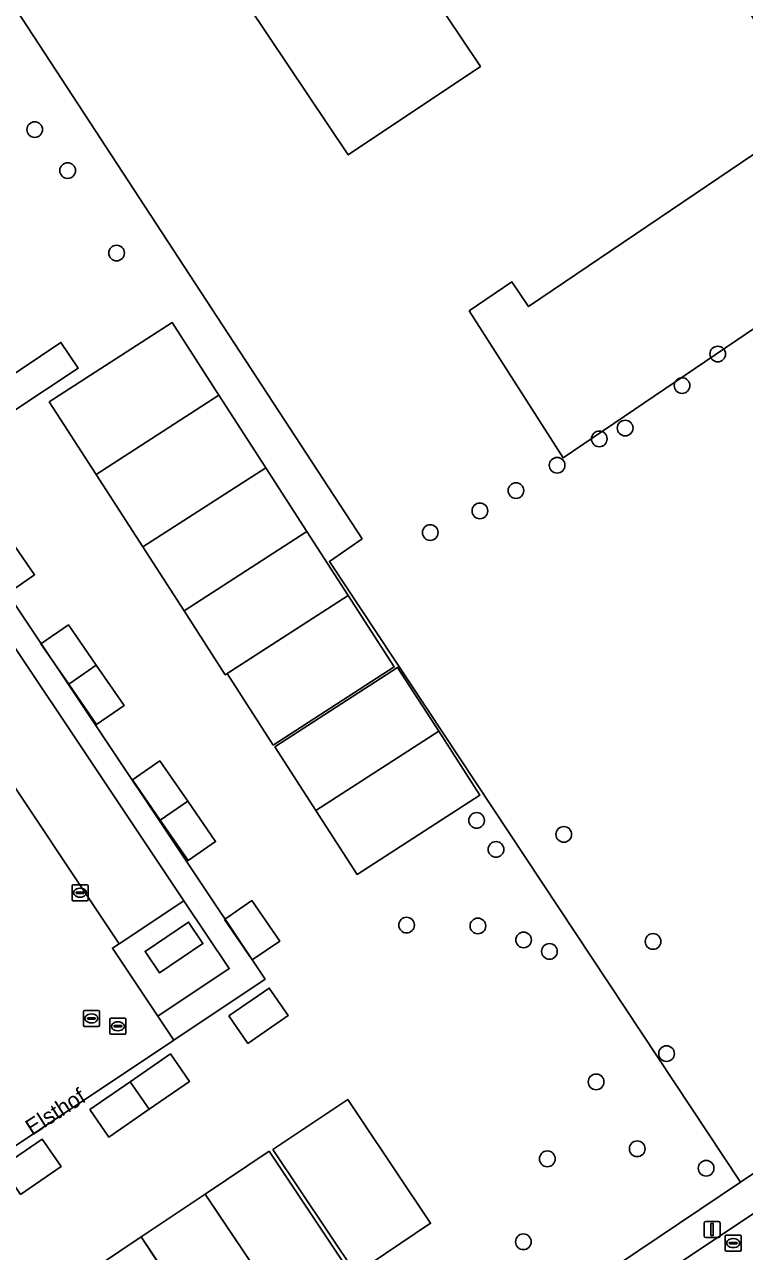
# Model space of a CAD drawing. Extents: x 158352 to 159489, y 383828 to 384603.
# Drawn here: x 158711.4 to 158756.3, y 384412.1 to 384488.6 of the extents above; entities that cross this region are included whole.
import ezdxf

# ---------------------------------------------------------------- set-up
doc = ezdxf.new("R2010")
doc.units = 0
for name, color, linetype in [('IMGEO_Boom', 7, 'Continuous'), ('IMGEO_Groenvoorziening', 7, 'Continuous'), ('IMGEO_Hek', 7, 'Continuous'), ('IMGEO_Kolk', 7, 'Continuous'), ('IMGEO_Lage_trafo', 7, 'Continuous'), ('IMGEO_Lichtmast', 7, 'Continuous'), ('IMGEO_Openbare_ruimte_label', 7, 'Continuous'), ('IMGEO_Pand_vergunning_verleend', 7, 'Continuous'), ('IMGEO_Parkeervlak_halfverhard', 7, 'Continuous'), ('IMGEO_Rijbaan_lokaal_open', 7, 'Continuous'), ('IMGEO_Rioolput', 7, 'Continuous'), ('IMGEO_Voetpad_open', 7, 'Continuous')]:
    doc.layers.add(name, color=color, linetype=linetype)

msp = doc.modelspace()

# ---------------------------------------------------------------- linework, layer by layer
at = {"layer": 'IMGEO_Boom'}
for centre in [(158712.013, 384482.067), (158714.066, 384479.513), (158717.118, 384474.372), (158754.614, 384468.074), (158752.389, 384466.11), (158748.839, 384463.46), (158747.225, 384462.786), (158744.596, 384461.142), (158742.029, 384459.562), (158739.775, 384458.297), (158736.683, 384456.946), (158739.575, 384438.997), (158745.013, 384438.125), (158740.783, 384437.189), (158735.205, 384432.47), (158739.653, 384432.417), (158742.505, 384431.547), (158744.119, 384430.828), (158750.578, 384431.449), (158751.418, 384424.457), (158747.028, 384422.696), (158749.589, 384418.523), (158743.985, 384417.898), (158753.891, 384417.311), (158742.49, 384412.725)]:
    msp.add_circle(centre, 0.489, dxfattribs=at)
at = {"layer": 'IMGEO_Groenvoorziening'}
for points in [[(158684.802, 384407.456), (158689.013, 384410.253), (158689.789, 384410.772), (158689.811, 384410.787), (158689.79, 384410.818), (158707.147, 384422.39), (158689.44, 384448.855), (158683.678, 384444.938), (158683.717, 384444.879), (158674.059, 384438.419), (158672.954, 384440.071), (158699.203, 384457.673), (158698.528, 384458.648), (158713.644, 384468.804), (158714.729, 384467.19), (158710.592, 384464.443), (158710.528, 384464.538), (158705.114, 384460.923), (158726.385, 384429.098)], [(158726.385, 384429.098), (158720.69, 384425.301), (158692.867, 384406.753), (158692.843, 384406.79), (158692.655, 384406.667), (158689.147, 384404.376)], [(158743.282, 384407.89), (158756.032, 384416.448), (158759.672, 384418.896)]]:
    msp.add_lwpolyline(points, dxfattribs=at)
for points in [[(158721.313, 384433.99), (158717.274, 384431.313), (158716.859, 384431.038), (158719.688, 384426.801), (158724.143, 384429.757)], [(158719.793, 384429.501), (158718.891, 384430.835), (158721.606, 384432.654), (158722.505, 384431.319)]]:
    msp.add_lwpolyline(points, close=True, dxfattribs=at)
at = {"layer": 'IMGEO_Hek'}
for points in [[(158732.444, 384456.543), (158704.29, 384499.603)], [(158732.444, 384456.543), (158730.39, 384455.143), (158732.345, 384452.194)], [(158732.345, 384452.194), (158756.032, 384416.448)]]:
    msp.add_lwpolyline(points, dxfattribs=at)
at = {"layer": 'IMGEO_Kolk'}
for p, q in [((158714.34, 384434.065), (158714.34, 384434.917)), ((158714.415, 384434.991), (158715.267, 384434.991)), ((158714.599, 384434.485), (158714.599, 384434.497)), ((158715.037, 384434.448), (158714.639, 384434.448)), ((158714.642, 384434.534), (158715.04, 384434.534)), ((158714.828, 384434.771), (158714.853, 384434.771)), ((158715.083, 384434.497), (158715.083, 384434.485)), ((158715.341, 384434.917), (158715.341, 384434.065)), ((158715.267, 384433.991), (158714.415, 384433.991)), ((158714.851, 384434.211), (158714.826, 384434.211))]:
    msp.add_line(p, q, dxfattribs=at)
for points in [[(158714.34, 384434.065), (158714.34, 384434.917)], [(158714.415, 384434.991), (158715.267, 384434.991)], [(158715.341, 384434.917), (158715.341, 384434.065)], [(158715.267, 384433.991), (158714.415, 384433.991)]]:
    msp.add_lwpolyline(points, dxfattribs=at)
for centre, radius, start, end in [((158714.417, 384434.915), 0.0765, 91.55205, 178.44795), ((158714.417, 384434.915), 0.0765, 91.55205, 178.44795), ((158714.639, 384434.494), 0.0403, 85.87752, 175.75265), ((158714.636, 384434.484), 0.0366, 178.93798, 274.71019), ((158715.04, 384434.491), 0.043, 264.86636, 352.45326), ((158715.044, 384434.496), 0.0386, 1.73085, 96.63898), ((158715.265, 384434.915), 0.0765, 1.55205, 88.44795), ((158715.265, 384434.915), 0.0765, 1.55205, 88.44795), ((158714.417, 384434.067), 0.0765, 181.55205, 268.44795), ((158714.417, 384434.067), 0.0765, 181.55205, 268.44795), ((158715.265, 384434.067), 0.0765, 271.55205, 358.44795), ((158715.265, 384434.067), 0.0765, 271.55205, 358.44795)]:
    msp.add_arc(centre, radius, start, end, dxfattribs=at)
for centre, major_axis, ratio, start_param, end_param in [((158714.827, 384434.491), (-0.387, 0.002), 0.722429, 4.712389, 7.853982), ((158714.852, 384434.491), (-0.39, 0.002), 0.717154, 1.570796, 4.712389)]:
    msp.add_ellipse(centre, major_axis=major_axis, ratio=ratio, start_param=start_param, end_param=end_param, dxfattribs=at)
at = {"layer": 'IMGEO_Lage_trafo'}
msp.add_lwpolyline([(158722.505, 384431.319), (158721.606, 384432.654), (158718.891, 384430.835), (158719.793, 384429.501)], close=True, dxfattribs=at)
at = {"layer": 'IMGEO_Lichtmast'}
for p, q in [((158753.767, 384413.094), (158753.767, 384413.894)), ((158753.767, 384413.894), (158753.767, 384413.094)), ((158753.867, 384413.994), (158754.657, 384413.994)), ((158754.657, 384413.994), (158753.867, 384413.994)), ((158754.757, 384413.894), (158754.757, 384413.094)), ((158754.757, 384413.094), (158754.757, 384413.894)), ((158754.657, 384412.994), (158753.867, 384412.994)), ((158753.867, 384412.994), (158754.657, 384412.994))]:
    msp.add_line(p, q, dxfattribs=at)
msp.add_lwpolyline([(158754.187, 384413.869), (158754.337, 384413.869), (158754.337, 384413.119), (158754.187, 384413.119), (158754.187, 384413.869)], dxfattribs=at)
for centre, start, end in [((158753.867, 384413.894), 90, 180), ((158753.867, 384413.894), 90, 180), ((158754.657, 384413.894), 0, 90), ((158754.657, 384413.894), 360, 90), ((158753.867, 384413.094), 180, 270), ((158753.867, 384413.094), 180, 270), ((158754.657, 384413.094), 270, 0), ((158754.657, 384413.094), 270, 0)]:
    msp.add_arc(centre, 0.1, start, end, dxfattribs=at)
at = {"layer": 'IMGEO_Pand_vergunning_verleend'}
for points in [[(158717.287, 384504.196), (158750.351, 384526.337), (158755.204, 384519.089), (158728.71, 384501.348), (158731.658, 384496.945), (158732.229, 384497.327), (158739.807, 384486.011), (158731.565, 384480.493), (158724.071, 384491.685), (158725.171, 384492.422)], [(158739.11, 384470.761), (158741.778, 384472.568), (158742.82, 384471.03), (158760.576, 384483.052), (158750.687, 384498.769), (158758.246, 384503.525), (158772.772, 384480.437), (158744.969, 384461.609)], [(158712.919, 384465.099), (158720.581, 384470.043), (158723.502, 384465.516), (158715.839, 384460.572)], [(158715.839, 384460.572), (158723.502, 384465.516), (158726.422, 384460.99), (158718.76, 384456.046)], [(158718.76, 384456.046), (158726.422, 384460.99), (158728.991, 384457.009), (158721.329, 384452.065)], [(158708.549, 384455.647), (158710.263, 384456.829), (158711.999, 384454.312), (158710.285, 384453.13)], [(158721.329, 384452.065), (158728.991, 384457.009), (158731.56, 384453.027), (158723.898, 384448.083)], [(158724.014, 384448.159), (158731.56, 384453.027), (158734.439, 384448.566), (158726.893, 384443.697)], [(158712.395, 384450.008), (158714.109, 384451.19), (158715.845, 384448.672), (158714.131, 384447.49)], [(158714.131, 384447.49), (158715.845, 384448.672), (158717.581, 384446.155), (158715.867, 384444.973)], [(158726.98, 384443.591), (158734.642, 384448.535), (158737.211, 384444.553), (158729.549, 384439.609)], [(158729.549, 384439.609), (158737.211, 384444.553), (158739.78, 384440.572), (158732.118, 384435.628)], [(158718.102, 384441.53), (158719.815, 384442.712), (158721.552, 384440.194), (158719.838, 384439.012)], [(158719.838, 384439.012), (158721.552, 384440.194), (158723.288, 384437.677), (158721.574, 384436.495)], [(158723.847, 384432.812), (158725.561, 384433.994), (158727.297, 384431.477), (158725.584, 384430.295)], [(158724.125, 384426.812), (158726.642, 384428.549), (158727.824, 384426.835), (158725.307, 384425.099)], [(158717.969, 384422.707), (158720.486, 384424.443), (158721.668, 384422.729), (158719.151, 384420.993)], [(158715.452, 384420.971), (158717.969, 384422.707), (158719.151, 384420.993), (158716.634, 384419.257)], [(158726.859, 384418.47), (158731.532, 384421.601), (158732.287, 384420.474), (158736.703, 384413.883), (158732.03, 384410.752)], [(158709.952, 384417.397), (158712.469, 384419.133), (158713.651, 384417.419), (158711.134, 384415.683)], [(158722.638, 384415.7), (158726.627, 384418.372), (158727.382, 384417.245), (158731.798, 384410.654), (158727.81, 384407.982)], [(158718.65, 384413.028), (158722.638, 384415.7), (158723.394, 384414.573), (158727.81, 384407.982), (158723.821, 384405.309)], [(158714.661, 384410.356), (158718.65, 384413.028), (158719.405, 384411.901), (158723.821, 384405.309), (158719.833, 384402.637)]]:
    msp.add_lwpolyline(points, close=True, dxfattribs=at)
at = {"layer": 'IMGEO_Parkeervlak_halfverhard'}
msp.add_lwpolyline([(158700.594, 384456.319), (158717.274, 384431.313), (158721.313, 384433.99), (158704.588, 384459.006)], close=True, dxfattribs=at)
at = {"layer": 'IMGEO_Rijbaan_lokaal_open'}
for points in [[(158720.69, 384425.301), (158719.688, 384426.801), (158716.859, 384431.038), (158717.274, 384431.313), (158700.594, 384456.319), (158700.168, 384456.032), (158695.149, 384452.656), (158694.79, 384452.415), (158709.996, 384429.54), (158710.422, 384429.826), (158710.695, 384429.418)], [(158709.44, 384423.919), (158708.39, 384423.219), (158707.147, 384422.39), (158689.79, 384410.818), (158689.811, 384410.787), (158689.789, 384410.772), (158692.655, 384406.667), (158692.843, 384406.79), (158692.867, 384406.753), (158720.69, 384425.301)], [(158762.116, 384411.98), (158764.31, 384413.502), (158761.522, 384417.613), (158744.541, 384406.289), (158747.306, 384402.165), (158749.007, 384403.278)]]:
    msp.add_lwpolyline(points, dxfattribs=at)
at = {"layer": 'IMGEO_Rioolput'}
for p, q in [((158715.047, 384426.224), (158715.047, 384427.076)), ((158715.122, 384427.15), (158715.974, 384427.15)), ((158715.306, 384426.644), (158715.306, 384426.656)), ((158715.744, 384426.607), (158715.346, 384426.607)), ((158715.349, 384426.693), (158715.747, 384426.693)), ((158715.535, 384426.93), (158715.56, 384426.93)), ((158715.79, 384426.656), (158715.79, 384426.644)), ((158716.048, 384427.076), (158716.048, 384426.224)), ((158716.7, 384425.739), (158716.7, 384426.591)), ((158716.775, 384426.665), (158717.627, 384426.665)), ((158717.701, 384426.591), (158717.701, 384425.739)), ((158715.974, 384426.15), (158715.122, 384426.15)), ((158715.558, 384426.37), (158715.533, 384426.37)), ((158716.959, 384426.159), (158716.959, 384426.171)), ((158717.397, 384426.122), (158716.999, 384426.122)), ((158717.002, 384426.208), (158717.4, 384426.208)), ((158717.211, 384425.885), (158717.186, 384425.885)), ((158717.188, 384426.445), (158717.213, 384426.445)), ((158717.443, 384426.171), (158717.443, 384426.159)), ((158717.627, 384425.665), (158716.775, 384425.665)), ((158755.077, 384412.216), (158755.077, 384413.068)), ((158755.152, 384413.142), (158756.004, 384413.142)), ((158755.565, 384412.922), (158755.59, 384412.922)), ((158756.078, 384413.068), (158756.078, 384412.216)), ((158756.004, 384412.142), (158755.152, 384412.142)), ((158755.336, 384412.636), (158755.336, 384412.648)), ((158755.774, 384412.599), (158755.376, 384412.599)), ((158755.379, 384412.685), (158755.777, 384412.685)), ((158755.588, 384412.362), (158755.563, 384412.362)), ((158755.82, 384412.648), (158755.82, 384412.636))]:
    msp.add_line(p, q, dxfattribs=at)
for points in [[(158715.047, 384426.224), (158715.047, 384427.076)], [(158715.122, 384427.15), (158715.974, 384427.15)], [(158716.048, 384427.076), (158716.048, 384426.224)], [(158716.7, 384425.739), (158716.7, 384426.591)], [(158716.775, 384426.665), (158717.627, 384426.665)], [(158717.701, 384426.591), (158717.701, 384425.739)], [(158715.974, 384426.15), (158715.122, 384426.15)], [(158717.627, 384425.665), (158716.775, 384425.665)], [(158755.077, 384412.216), (158755.077, 384413.068)], [(158755.152, 384413.142), (158756.004, 384413.142)], [(158756.078, 384413.068), (158756.078, 384412.216)], [(158756.004, 384412.142), (158755.152, 384412.142)]]:
    msp.add_lwpolyline(points, dxfattribs=at)
for centre, radius, start, end in [((158715.124, 384427.074), 0.0765, 91.55205, 178.44795), ((158715.124, 384427.074), 0.0765, 91.55205, 178.44795), ((158715.346, 384426.653), 0.0403, 85.87752, 175.75265), ((158715.343, 384426.643), 0.0366, 178.93798, 274.71019), ((158715.747, 384426.65), 0.043, 264.86636, 352.45326), ((158715.751, 384426.655), 0.0386, 1.73085, 96.63898), ((158715.972, 384427.074), 0.0765, 1.55205, 88.44795), ((158715.972, 384427.074), 0.0765, 1.55205, 88.44795), ((158716.777, 384426.589), 0.0765, 91.55205, 178.44795), ((158716.777, 384426.589), 0.0765, 91.55205, 178.44795), ((158717.625, 384426.589), 0.0765, 1.55205, 88.44795), ((158717.625, 384426.589), 0.0765, 1.55205, 88.44795), ((158715.124, 384426.226), 0.0765, 181.55205, 268.44795), ((158715.124, 384426.226), 0.0765, 181.55205, 268.44795), ((158715.972, 384426.226), 0.0765, 271.55205, 358.44795), ((158715.972, 384426.226), 0.0765, 271.55205, 358.44795), ((158716.999, 384426.168), 0.0403, 85.87752, 175.75265), ((158716.996, 384426.158), 0.0366, 178.93798, 274.71019), ((158717.4, 384426.165), 0.043, 264.86636, 352.45326), ((158717.404, 384426.17), 0.0386, 1.73085, 96.63898), ((158716.777, 384425.741), 0.0765, 181.55205, 268.44795), ((158716.777, 384425.741), 0.0765, 181.55205, 268.44795), ((158717.625, 384425.741), 0.0765, 271.55205, 358.44795), ((158717.625, 384425.741), 0.0765, 271.55205, 358.44795), ((158755.154, 384413.066), 0.0765, 91.55205, 178.44795), ((158755.154, 384413.066), 0.0765, 91.55205, 178.44795), ((158756.002, 384413.066), 0.0765, 1.55205, 88.44795), ((158756.002, 384413.066), 0.0765, 1.55205, 88.44795), ((158755.154, 384412.218), 0.0765, 181.55205, 268.44795), ((158755.154, 384412.218), 0.0765, 181.55205, 268.44795), ((158755.376, 384412.645), 0.0403, 85.87752, 175.75265), ((158755.373, 384412.635), 0.0366, 178.93798, 274.71019), ((158755.777, 384412.642), 0.043, 264.86636, 352.45326), ((158755.781, 384412.647), 0.0386, 1.73085, 96.63898), ((158756.002, 384412.218), 0.0765, 271.55205, 358.44795), ((158756.002, 384412.218), 0.0765, 271.55205, 358.44795)]:
    msp.add_arc(centre, radius, start, end, dxfattribs=at)
for centre, major_axis, ratio, start_param, end_param in [((158715.534, 384426.65), (-0.387, 0.002), 0.722429, 4.712389, 7.853982), ((158715.559, 384426.65), (-0.39, 0.002), 0.717154, 1.570796, 4.712389), ((158717.187, 384426.165), (-0.387, 0.002), 0.722429, 4.712389, 7.853982), ((158717.212, 384426.165), (-0.39, 0.002), 0.717154, 1.570796, 4.712389), ((158755.564, 384412.642), (-0.387, 0.002), 0.722429, 4.712389, 7.853982), ((158755.589, 384412.642), (-0.39, 0.002), 0.717154, 1.570796, 4.712389)]:
    msp.add_ellipse(centre, major_axis=major_axis, ratio=ratio, start_param=start_param, end_param=end_param, dxfattribs=at)
at = {"layer": 'IMGEO_Voetpad_open'}
for points in [[(158744.541, 384406.289), (158761.522, 384417.613), (158799.316, 384442.816), (158817.271, 384454.789), (158860.122, 384483.398), (158863.954, 384485.975), (158863.532, 384488.47), (158860.431, 384486.52), (158848.997, 384478.808), (158826.388, 384463.558), (158801.455, 384446.936), (158759.672, 384418.896), (158756.032, 384416.448), (158743.282, 384407.89)], [(158710.592, 384464.443), (158714.729, 384467.19), (158713.644, 384468.804), (158698.528, 384458.648)], [(158704.588, 384459.006), (158721.313, 384433.99), (158724.143, 384429.757), (158719.688, 384426.801), (158720.69, 384425.301), (158726.385, 384429.098), (158705.114, 384460.923)]]:
    msp.add_lwpolyline(points, dxfattribs=at)

# ---------------------------------------------------------------- texts
at = {"layer": 'IMGEO_Openbare_ruimte_label'}
msp.add_text('Elsthof', height=1, rotation=32.41845, dxfattribs=at).set_placement((158711.841, 384419.322))

doc.saveas('drawing.dxf')
